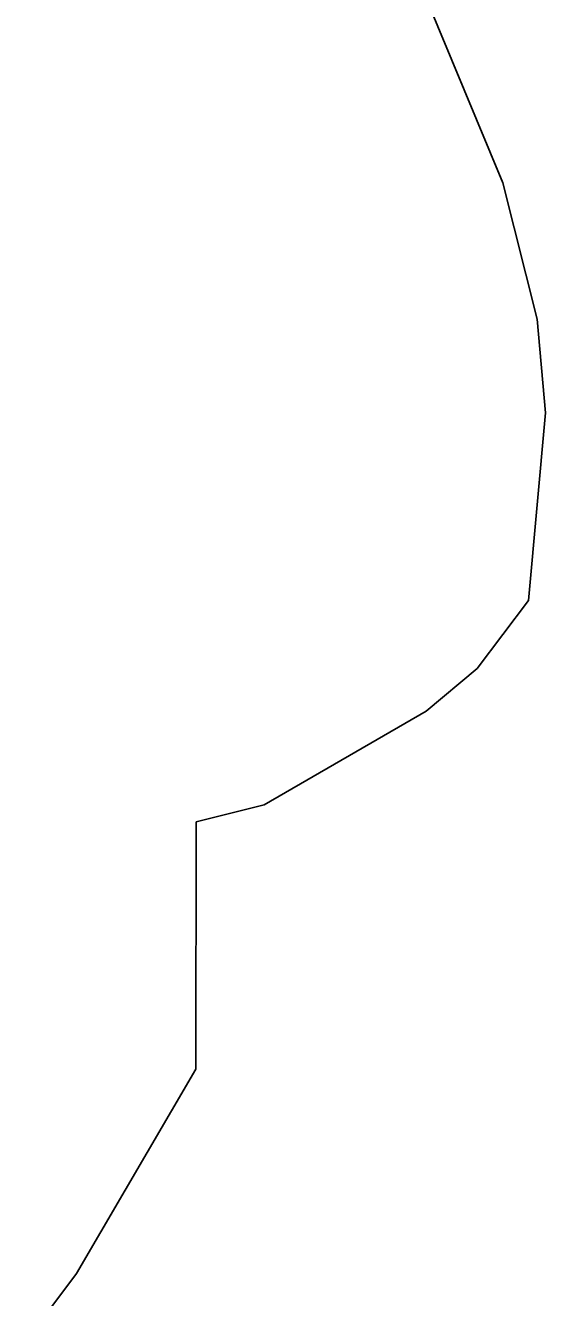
# Model space of a CAD drawing. Extents: x 3684037 to 3722149, y 433263 to 459021.
# Drawn here: x 3708742.9 to 3708782.6, y 456201.7 to 456298.8 of the extents above; entities that cross this region are included whole.
import ezdxf

# ---------------------------------------------------------------- set-up
doc = ezdxf.new("R2010")
doc.units = 0
doc.layers.add('V-TOPO-SHOR', color=7, linetype='Continuous')
doc.layers.add('V-WETL-SWMP', color=7, linetype='Continuous')

msp = doc.modelspace()

# ---------------------------------------------------------------- linework, layer by layer
at = {"layer": 'V-TOPO-SHOR'}
for p, q in [((3708772.818, 456302.443), (3708779.322, 456286.825)), ((3708779.322, 456286.825), (3708781.923, 456276.414)), ((3708781.923, 456276.414), (3708782.572, 456269.256)), ((3708782.572, 456269.256), (3708781.268, 456254.941)), ((3708781.268, 456254.941), (3708777.363, 456249.736)), ((3708777.363, 456249.736), (3708773.458, 456246.483)), ((3708773.458, 456246.483), (3708761.094, 456239.328)), ((3708761.094, 456239.328), (3708755.888, 456238.028)), ((3708755.888, 456238.028), (3708755.884, 456219.157)), ((3708755.884, 456219.157), (3708746.772, 456203.543)), ((3708746.772, 456203.543), (3708742.867, 456198.338))]:
    msp.add_line(p, q, dxfattribs=at)
at = {"layer": 'V-WETL-SWMP'}
for p, q in [((3708772.818, 456302.443), (3708779.322, 456286.825)), ((3708779.322, 456286.825), (3708781.923, 456276.414)), ((3708781.923, 456276.414), (3708782.572, 456269.256)), ((3708782.572, 456269.256), (3708781.268, 456254.941)), ((3708781.268, 456254.941), (3708777.363, 456249.736)), ((3708777.363, 456249.736), (3708773.458, 456246.483)), ((3708773.458, 456246.483), (3708761.094, 456239.328)), ((3708761.094, 456239.328), (3708755.888, 456238.028)), ((3708755.888, 456238.028), (3708755.884, 456219.157)), ((3708755.884, 456219.157), (3708746.772, 456203.543)), ((3708746.772, 456203.543), (3708742.867, 456198.338))]:
    msp.add_line(p, q, dxfattribs=at)

doc.saveas('drawing.dxf')
